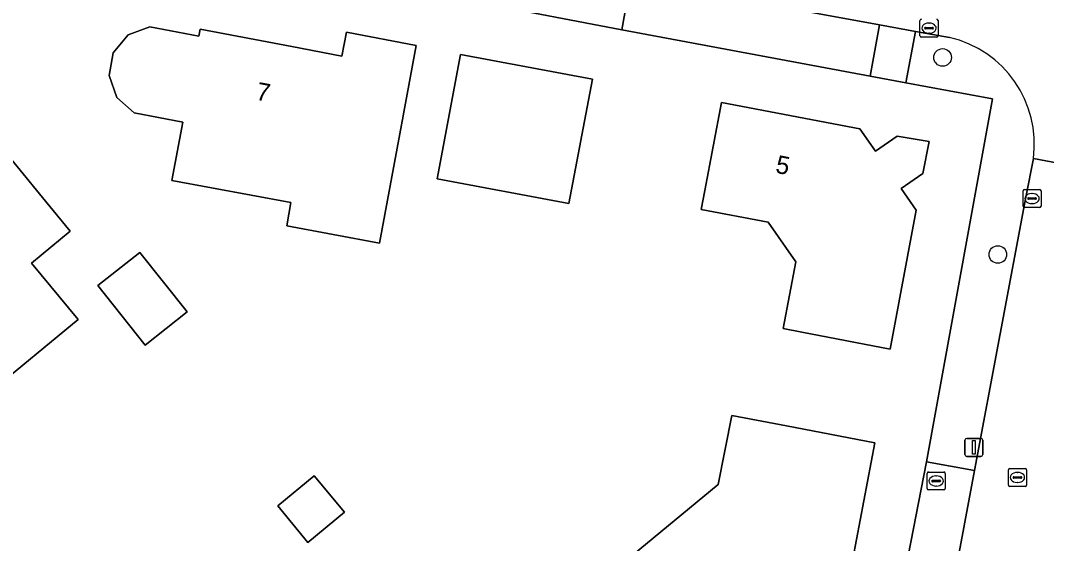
# Model space of a CAD drawing. Extents: x 157320 to 158835, y 386650 to 388491.
# Drawn here: x 157995.9 to 158052.9, y 387350.1 to 387379.2 of the extents above; entities that cross this region are included whole.
import ezdxf

# ---------------------------------------------------------------- set-up
doc = ezdxf.new("R2010")
doc.units = 0
for name, color, linetype in [('IMGEO_Boom', 7, 'Continuous'), ('IMGEO_Brandkraan', 7, 'Continuous'), ('IMGEO_Erf', 7, 'Continuous'), ('IMGEO_Groenvoorziening', 7, 'Continuous'), ('IMGEO_Kolk', 7, 'Continuous'), ('IMGEO_Lichtmast', 7, 'Continuous'), ('IMGEO_Pand', 7, 'Continuous'), ('IMGEO_Pand_nummerreeks', 7, 'Continuous'), ('IMGEO_Rijbaan_lokaal_gesloten', 7, 'Continuous'), ('IMGEO_Rioolput', 7, 'Continuous'), ('IMGEO_Voetpad_open', 7, 'Continuous')]:
    doc.layers.add(name, color=color, linetype=linetype)

msp = doc.modelspace()

# ---------------------------------------------------------------- linework, layer by layer
at = {"layer": 'IMGEO_Boom'}
for centre in [(158047.123, 387377.171), (158050.193, 387366.209)]:
    msp.add_circle(centre, 0.489, dxfattribs=at)
at = {"layer": 'IMGEO_Brandkraan'}
for p, q in [((158046.266, 387353.185), (158046.266, 387354.037)), ((158046.341, 387354.111), (158047.193, 387354.111)), ((158046.568, 387353.654), (158046.966, 387353.654)), ((158046.754, 387353.891), (158046.779, 387353.891)), ((158047.267, 387354.037), (158047.267, 387353.185)), ((158047.193, 387353.111), (158046.341, 387353.111)), ((158046.525, 387353.605), (158046.525, 387353.617)), ((158046.963, 387353.568), (158046.565, 387353.568)), ((158046.777, 387353.331), (158046.752, 387353.331)), ((158047.009, 387353.617), (158047.009, 387353.605))]:
    msp.add_line(p, q, dxfattribs=at)
for points in [[(158046.266, 387353.185), (158046.266, 387354.037)], [(158046.341, 387354.111), (158047.193, 387354.111)], [(158047.267, 387354.037), (158047.267, 387353.185)], [(158047.193, 387353.111), (158046.341, 387353.111)]]:
    msp.add_lwpolyline(points, dxfattribs=at)
for centre, radius, start, end in [((158046.343, 387354.035), 0.0765, 91.552, 178.448), ((158046.343, 387354.035), 0.0765, 91.552, 178.448), ((158046.565, 387353.614), 0.0403, 85.8775, 175.7526), ((158046.97, 387353.616), 0.0386, 1.7309, 96.639), ((158047.191, 387354.035), 0.0765, 1.552, 88.448), ((158047.191, 387354.035), 0.0765, 1.552, 88.448), ((158046.343, 387353.187), 0.0765, 181.552, 268.448), ((158046.343, 387353.187), 0.0765, 181.552, 268.448), ((158046.562, 387353.604), 0.0366, 178.938, 274.7102), ((158046.966, 387353.611), 0.043, 264.8664, 352.4533), ((158047.191, 387353.187), 0.0765, 271.552, 358.448), ((158047.191, 387353.187), 0.0765, 271.552, 358.448)]:
    msp.add_arc(centre, radius, start, end, dxfattribs=at)
for centre, major_axis, ratio, start_param, end_param in [((158046.753, 387353.611), (-0.387, 0.002), 0.722429, 4.712389, 7.853982), ((158046.778, 387353.611), (-0.39, 0.002), 0.717154, 1.570796, 4.712389)]:
    msp.add_ellipse(centre, major_axis=major_axis, ratio=ratio, start_param=start_param, end_param=end_param, dxfattribs=at)
at = {"layer": 'IMGEO_Erf'}
msp.add_lwpolyline([(158045.063, 387348.68), (158046.229, 387354.685), (158049.893, 387374.869), (158045.089, 387375.758), (158043.091, 387376.123), (158029.296, 387378.699), (158021.543, 387380.184), (158020.922, 387380.303), (158014.465, 387381.537), (158012.591, 387381.888), (158002.696, 387383.739), (158001.348, 387383.85), (158000, 387383.731), (157999.202, 387383.55), (157998.41, 387383.281), (157997.651, 387382.931), (157996.933, 387382.503), (157996.263, 387382.003), (157992.358, 387378.849)], dxfattribs=at)
for points in [[(158004.306, 387370.321), (158004.915, 387373.575), (158002.212, 387374.081), (158001.243, 387374.935), (158000.815, 387376.162), (158001.045, 387377.429), (158001.876, 387378.429), (158003.088, 387378.872), (158005.81, 387378.362), (158005.881, 387378.745), (158010.976, 387377.776), (158013.75, 387377.249), (158014, 387378.572), (158017.885, 387377.843), (158016.975, 387372.927), (158015.85, 387366.845), (158010.685, 387367.8), (158010.925, 387369.096)], [(158019.041, 387370.425), (158020.348, 387377.339), (158027.674, 387375.954), (158026.367, 387369.04)], [(158039.3, 387361.888), (158038.261, 387362.087), (158038.972, 387365.81), (158037.435, 387368.014), (158033.711, 387368.716), (158033.909, 387369.761), (158034.84, 387374.673), (158042.53, 387373.192), (158043.393, 387371.964), (158044.6, 387372.795), (158046.375, 387372.487), (158046.023, 387370.72), (158044.831, 387369.877), (158045.656, 387368.672), (158044.211, 387360.95)], [(157992.306, 387355.302), (157991.471, 387356.319), (157990.523, 387355.541), (157987.602, 387359.097), (157984.429, 387362.961), (157989.707, 387367.26), (157990.736, 387368.098), (157989.68, 387369.386), (157994.113, 387373.034), (157997.29, 387369.173), (157998.664, 387367.503), (157996.509, 387365.719), (157999.103, 387362.587), (157994.093, 387358.473), (157994.929, 387357.456)], [(158002.824, 387361.171), (158000.192, 387364.476), (158002.518, 387366.329), (158005.15, 387363.023)], [(158035.406, 387357.249), (158038.452, 387356.67), (158043.364, 387355.737), (158042.138, 387349.285), (158039.392, 387347.034), (158040.151, 387346.108), (158035.891, 387342.616), (158036.649, 387341.692), (158032.416, 387338.204), (158029.235, 387342.062), (158025.861, 387346.156), (158026.093, 387346.347), (158026.856, 387345.421), (158030.637, 387348.537), (158029.874, 387349.463), (158034.658, 387353.407)], [(158012.208, 387353.905), (158013.891, 387351.88), (158011.869, 387350.199), (158010.185, 387352.223)]]:
    msp.add_lwpolyline(points, close=True, dxfattribs=at)
at = {"layer": 'IMGEO_Groenvoorziening'}
msp.add_lwpolyline([(158029.296, 387378.699), (158043.091, 387376.123), (158043.625, 387378.981), (158029.8, 387381.531)], close=True, dxfattribs=at)
msp.add_lwpolyline([(158047.5, 387378.283), (158045.623, 387378.612), (158045.089, 387375.758), (158049.893, 387374.869), (158046.229, 387354.685), (158048.893, 387354.189), (158051.747, 387369.402), (158052.168, 387371.55)], dxfattribs=at)
msp.add_arc((158046.125, 387372.345), 6.095, 352.5018, 76.9654, dxfattribs=at)
at = {"layer": 'IMGEO_Kolk'}
for p, q in [((158045.868, 387378.374), (158045.868, 387379.226)), ((158046.127, 387378.794), (158046.127, 387378.806)), ((158046.565, 387378.757), (158046.167, 387378.757)), ((158046.17, 387378.843), (158046.568, 387378.843)), ((158046.356, 387379.08), (158046.381, 387379.08)), ((158046.611, 387378.806), (158046.611, 387378.794)), ((158046.869, 387379.226), (158046.869, 387378.374)), ((158046.795, 387378.3), (158045.943, 387378.3)), ((158046.379, 387378.52), (158046.354, 387378.52)), ((158051.591, 387368.896), (158051.591, 387369.748)), ((158051.666, 387369.822), (158052.518, 387369.822)), ((158052.079, 387369.602), (158052.104, 387369.602)), ((158052.592, 387369.748), (158052.592, 387368.896)), ((158051.85, 387369.316), (158051.85, 387369.328)), ((158052.288, 387369.279), (158051.89, 387369.279)), ((158051.893, 387369.365), (158052.291, 387369.365)), ((158052.102, 387369.042), (158052.077, 387369.042)), ((158052.334, 387369.328), (158052.334, 387369.316)), ((158052.518, 387368.822), (158051.666, 387368.822))]:
    msp.add_line(p, q, dxfattribs=at)
for points in [[(158045.868, 387378.374), (158045.868, 387379.226)], [(158046.869, 387379.226), (158046.869, 387378.374)], [(158046.795, 387378.3), (158045.943, 387378.3)], [(158051.591, 387368.896), (158051.591, 387369.748)], [(158051.666, 387369.822), (158052.518, 387369.822)], [(158052.592, 387369.748), (158052.592, 387368.896)], [(158052.518, 387368.822), (158051.666, 387368.822)]]:
    msp.add_lwpolyline(points, dxfattribs=at)
for centre, radius, start, end in [((158045.945, 387379.224), 0.0765, 91.552, 178.448), ((158045.945, 387379.224), 0.0765, 91.552, 178.448), ((158046.793, 387379.224), 0.0765, 1.552, 88.448), ((158046.793, 387379.224), 0.0765, 1.552, 88.448), ((158046.167, 387378.803), 0.0403, 85.8775, 175.7526), ((158046.164, 387378.793), 0.0366, 178.938, 274.7102), ((158046.568, 387378.8), 0.043, 264.8664, 352.4533), ((158046.572, 387378.805), 0.0386, 1.7309, 96.639), ((158045.945, 387378.376), 0.0765, 181.552, 268.448), ((158045.945, 387378.376), 0.0765, 181.552, 268.448), ((158046.793, 387378.376), 0.0765, 271.552, 358.448), ((158046.793, 387378.376), 0.0765, 271.552, 358.448), ((158051.668, 387369.746), 0.0765, 91.552, 178.448), ((158051.668, 387369.746), 0.0765, 91.552, 178.448), ((158052.516, 387369.746), 0.0765, 1.552, 88.448), ((158052.516, 387369.746), 0.0765, 1.552, 88.448), ((158051.89, 387369.325), 0.0403, 85.8775, 175.7526), ((158051.887, 387369.315), 0.0366, 178.938, 274.7102), ((158052.291, 387369.322), 0.043, 264.8664, 352.4533), ((158052.295, 387369.327), 0.0386, 1.7309, 96.639), ((158051.668, 387368.898), 0.0765, 181.552, 268.448), ((158051.668, 387368.898), 0.0765, 181.552, 268.448), ((158052.516, 387368.898), 0.0765, 271.552, 358.448), ((158052.516, 387368.898), 0.0765, 271.552, 358.448)]:
    msp.add_arc(centre, radius, start, end, dxfattribs=at)
for centre, major_axis, ratio, start_param, end_param in [((158046.355, 387378.8), (-0.387, 0.002), 0.722429, 4.712389, 7.853982), ((158046.38, 387378.8), (-0.39, 0.002), 0.717154, 1.570796, 4.712389), ((158052.078, 387369.322), (-0.387, 0.002), 0.722429, 4.712389, 7.853982), ((158052.103, 387369.322), (-0.39, 0.002), 0.717154, 1.570796, 4.712389)]:
    msp.add_ellipse(centre, major_axis=major_axis, ratio=ratio, start_param=start_param, end_param=end_param, dxfattribs=at)
at = {"layer": 'IMGEO_Lichtmast'}
for p, q in [((158048.461, 387355.982), (158049.251, 387355.982)), ((158049.251, 387355.982), (158048.461, 387355.982)), ((158048.361, 387355.082), (158048.361, 387355.882)), ((158048.361, 387355.882), (158048.361, 387355.082)), ((158049.351, 387355.882), (158049.351, 387355.082)), ((158049.351, 387355.082), (158049.351, 387355.882)), ((158049.251, 387354.982), (158048.461, 387354.982)), ((158048.461, 387354.982), (158049.251, 387354.982))]:
    msp.add_line(p, q, dxfattribs=at)
msp.add_lwpolyline([(158048.781, 387355.857), (158048.931, 387355.857), (158048.931, 387355.107), (158048.781, 387355.107), (158048.781, 387355.857)], dxfattribs=at)
for centre, start, end in [((158048.461, 387355.882), 90, 180), ((158048.461, 387355.882), 90, 180), ((158049.251, 387355.882), 0, 90), ((158049.251, 387355.882), 360, 90), ((158048.461, 387355.082), 180, 270), ((158048.461, 387355.082), 180, 270), ((158049.251, 387355.082), 270, 0), ((158049.251, 387355.082), 270, 0)]:
    msp.add_arc(centre, 0.1, start, end, dxfattribs=at)
at = {"layer": 'IMGEO_Pand'}
for points in [[(158014, 387378.572), (158013.75, 387377.249), (158010.976, 387377.776), (158005.881, 387378.745), (158005.81, 387378.362), (158003.088, 387378.872), (158001.876, 387378.429), (158001.045, 387377.429), (158000.815, 387376.162), (158001.243, 387374.935), (158002.212, 387374.081), (158004.915, 387373.575), (158004.306, 387370.321), (158010.925, 387369.096), (158010.685, 387367.8), (158015.85, 387366.845), (158016.975, 387372.927), (158017.885, 387377.843)], [(158026.367, 387369.04), (158027.674, 387375.954), (158020.348, 387377.339), (158019.041, 387370.425)], [(158039.3, 387361.888), (158044.211, 387360.95), (158045.656, 387368.672), (158044.831, 387369.877), (158046.023, 387370.72), (158046.375, 387372.487), (158044.6, 387372.795), (158043.393, 387371.964), (158042.53, 387373.192), (158034.84, 387374.673), (158033.909, 387369.761), (158033.711, 387368.716), (158037.435, 387368.014), (158038.972, 387365.81), (158038.261, 387362.087)], [(157996.509, 387365.719), (157998.664, 387367.503), (157997.29, 387369.173), (157994.113, 387373.034), (157989.68, 387369.386), (157990.736, 387368.098), (157989.707, 387367.26), (157984.429, 387362.961), (157987.602, 387359.097), (157990.523, 387355.541), (157991.471, 387356.319), (157992.306, 387355.302), (157994.929, 387357.456), (157994.093, 387358.473), (157999.103, 387362.587)], [(158005.15, 387363.023), (158002.518, 387366.329), (158000.192, 387364.476), (158002.824, 387361.171)], [(158042.138, 387349.285), (158043.364, 387355.737), (158038.452, 387356.67), (158035.406, 387357.249), (158034.658, 387353.407), (158029.874, 387349.463), (158030.637, 387348.537), (158026.856, 387345.421), (158026.093, 387346.347), (158025.861, 387346.156), (158029.235, 387342.062), (158032.416, 387338.204), (158036.649, 387341.692), (158035.891, 387342.616), (158040.151, 387346.108), (158039.392, 387347.034)], [(158012.208, 387353.905), (158010.185, 387352.223), (158011.869, 387350.199), (158013.891, 387351.88)]]:
    msp.add_lwpolyline(points, close=True, dxfattribs=at)
at = {"layer": 'IMGEO_Rijbaan_lokaal_gesloten'}
for points in [[(158004.587, 387392.04), (158003.541, 387386.41), (158013.098, 387384.665), (158014.974, 387384.322), (158021.456, 387383.104), (158022.088, 387382.985), (158029.8, 387381.531), (158043.625, 387378.981), (158045.623, 387378.612), (158047.5, 387378.283)], [(158052.168, 387371.55), (158057.775, 387370.496), (158058.438, 387374.025)], [(158051.658, 387337.867), (158053.073, 387345.276), (158053.388, 387347.062), (158055.272, 387356.77), (158056.457, 387363.487), (158057.775, 387370.496), (158052.168, 387371.55), (158051.747, 387369.402), (158048.893, 387354.189), (158047.769, 387348.156), (158047.203, 387345.156)]]:
    msp.add_lwpolyline(points, dxfattribs=at)
msp.add_arc((158046.125, 387372.345), 6.095, 352.5018, 76.9654, dxfattribs=at)
at = {"layer": 'IMGEO_Rioolput'}
for p, q in [((158050.779, 387353.382), (158050.779, 387354.234)), ((158050.854, 387354.308), (158051.706, 387354.308)), ((158051.78, 387354.234), (158051.78, 387353.382)), ((158051.038, 387353.802), (158051.038, 387353.814)), ((158051.476, 387353.765), (158051.078, 387353.765)), ((158051.081, 387353.851), (158051.479, 387353.851)), ((158051.267, 387354.088), (158051.292, 387354.088)), ((158051.522, 387353.814), (158051.522, 387353.802)), ((158051.706, 387353.308), (158050.854, 387353.308)), ((158051.29, 387353.528), (158051.265, 387353.528))]:
    msp.add_line(p, q, dxfattribs=at)
for points in [[(158050.779, 387353.382), (158050.779, 387354.234)], [(158050.854, 387354.308), (158051.706, 387354.308)], [(158051.78, 387354.234), (158051.78, 387353.382)], [(158051.706, 387353.308), (158050.854, 387353.308)]]:
    msp.add_lwpolyline(points, dxfattribs=at)
for centre, radius, start, end in [((158050.856, 387354.232), 0.0765, 91.552, 178.448), ((158050.856, 387354.232), 0.0765, 91.552, 178.448), ((158051.704, 387354.232), 0.0765, 1.552, 88.448), ((158051.704, 387354.232), 0.0765, 1.552, 88.448), ((158051.078, 387353.811), 0.0403, 85.8775, 175.7526), ((158051.075, 387353.801), 0.0366, 178.938, 274.7102), ((158051.479, 387353.808), 0.043, 264.8664, 352.4533), ((158051.483, 387353.813), 0.0386, 1.7309, 96.639), ((158050.856, 387353.384), 0.0765, 181.552, 268.448), ((158050.856, 387353.384), 0.0765, 181.552, 268.448), ((158051.704, 387353.384), 0.0765, 271.552, 358.448), ((158051.704, 387353.384), 0.0765, 271.552, 358.448)]:
    msp.add_arc(centre, radius, start, end, dxfattribs=at)
for centre, major_axis, ratio, start_param, end_param in [((158051.266, 387353.808), (-0.387, 0.002), 0.722429, 4.712389, 7.853982), ((158051.291, 387353.808), (-0.39, 0.002), 0.717154, 1.570796, 4.712389)]:
    msp.add_ellipse(centre, major_axis=major_axis, ratio=ratio, start_param=start_param, end_param=end_param, dxfattribs=at)
at = {"layer": 'IMGEO_Voetpad_open'}
for points in [[(158029.296, 387378.699), (158029.8, 387381.531), (158022.088, 387382.985), (158021.543, 387380.184)], [(158045.089, 387375.758), (158045.623, 387378.612), (158043.625, 387378.981), (158043.091, 387376.123)], [(158045.063, 387348.68), (158047.769, 387348.156), (158048.893, 387354.189), (158046.229, 387354.685)]]:
    msp.add_lwpolyline(points, close=True, dxfattribs=at)

# ---------------------------------------------------------------- texts
at = {"layer": 'IMGEO_Pand_nummerreeks'}
for s, rotation, p in [('7', 349.2358, (158008.933, 387374.826)), ('5', 349.099, (158037.795, 387370.764))]:
    msp.add_text(s, height=1, rotation=rotation, dxfattribs=at).set_placement(p)

doc.saveas('drawing.dxf')
